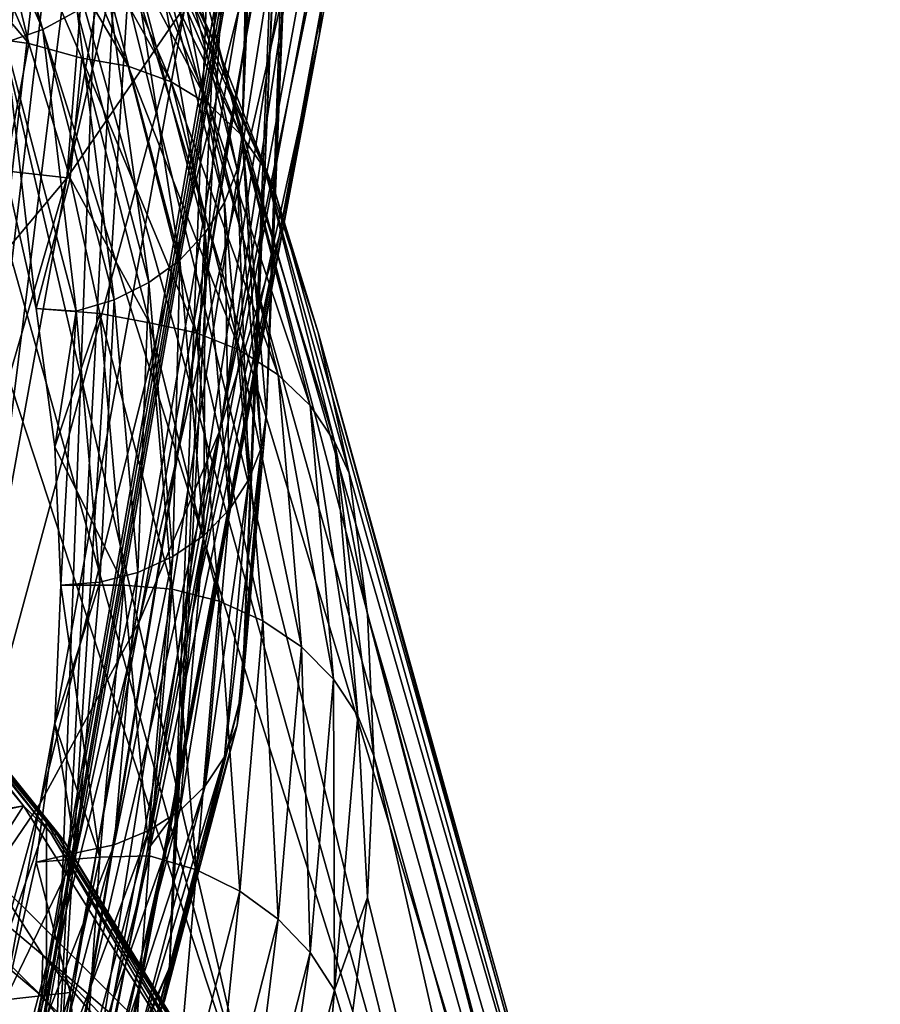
# Model space of a CAD drawing. Header units: metres. Extents: x -109 to 109, y -78 to 121.
# Tile 870 of 1056: x 23.86 to 27.2, y -34.11 to -30.28. Entities that reach past the tile are written whole.
import ezdxf

# ---------------------------------------------------------------- set-up
doc = ezdxf.new("R2010")
doc.units = ezdxf.units.M
doc.layers.add('solid_508554_SW0001', color=7, linetype='CONTINUOUS')

msp = doc.modelspace()

# ---------------------------------------------------------------- linework, layer by layer
at = {"layer": 'solid_508554_SW0001'}
for points in [[(24.4401, -29.652586, 22.096052), (24.722691, -30.725834, 20.237133), (25.11656, -13.586011, 12.705384)], [(24.722691, -30.725834, 20.237133), (25.275642, -14.133128, 11.757749), (25.11656, -13.586011, 12.705384)], [(26.034615, -14.003285, -39.017101), (26.350637, -20.309454, -35.408157), (22.574038, -41.892826, -72.791649)], [(25.359713, -18.130026, -45.681774), (26.034615, -14.003285, -39.017101), (22.574038, -41.892826, -72.791649)], [(24.722691, -30.725834, 20.237133), (25.387075, -14.683183, 10.805027), (25.275642, -14.133128, 11.757749)], [(24.722691, -30.725834, 20.237133), (24.817127, -31.807312, 18.36396), (25.387075, -14.683183, 10.805027)], [(24.817127, -31.807312, 18.36396), (25.450649, -15.235137, 9.849014), (25.387075, -14.683183, 10.805027)], [(24.817127, -31.807312, 18.36396), (25.466246, -15.787951, 8.891513), (25.450649, -15.235137, 9.849014)], [(24.722691, -32.88879, 16.490786), (25.433834, -16.340582, 7.934327), (25.466246, -15.787951, 8.891513)], [(24.817127, -31.807312, 18.36396), (24.722691, -32.88879, 16.490786), (25.466246, -15.787951, 8.891513)], [(24.722691, -32.88879, 16.490786), (25.353474, -16.891989, 6.979262), (25.433834, -16.340582, 7.934327)], [(24.4401, -33.962036, 14.631867), (25.225319, -17.441132, 6.028118), (25.353474, -16.891989, 6.979262)], [(24.722691, -32.88879, 16.490786), (24.4401, -33.962036, 14.631867), (25.353474, -16.891989, 6.979262)], [(24.4401, -33.962036, 14.631867), (25.049612, -17.986977, 5.082688), (25.225319, -17.441132, 6.028118)], [(23.971504, -35.018883, 12.801353), (24.826679, -18.528492, 4.144754), (25.049612, -17.986977, 5.082688)], [(24.4401, -33.962036, 14.631867), (23.971504, -35.018883, 12.801353), (25.049612, -17.986977, 5.082688)], [(25.069523, -19.934422, -48.545631), (25.359713, -18.130026, -45.681774), (22.574038, -41.892826, -72.791649)], [(23.971504, -35.018883, 12.801353), (24.556946, -19.064661, 3.216084), (24.826679, -18.528492, 4.144754)], [(23.320473, -36.051289, 11.013173), (24.240917, -19.594469, 2.29843), (24.556946, -19.064661, 3.216084)], [(23.971504, -35.018883, 12.801353), (23.320473, -36.051289, 11.013173), (24.556946, -19.064661, 3.216084)], [(23.320473, -36.051289, 11.013173), (23.87919, -20.116919, 1.393521), (24.240917, -19.594469, 2.29843)], [(24.678173, -22.391121, -52.406452), (25.069523, -19.934422, -48.545631), (22.574038, -41.892826, -72.791649)], [(22.491957, -37.051395, 9.280937), (23.472448, -20.631023, 0.503063), (23.87919, -20.116919, 1.393521)], [(23.320473, -36.051289, 11.013173), (22.491957, -37.051395, 9.280937), (23.87919, -20.116919, 1.393521)], [(26.353453, -20.411568, -35.349487), (22.574038, -41.892826, -72.791649), (26.350637, -20.309454, -35.408157)], [(22.576853, -41.994938, -72.732979), (22.574038, -41.892826, -72.791649), (26.353453, -20.411568, -35.349487)], [(22.576853, -41.994938, -72.732979), (26.353453, -20.411568, -35.349487), (26.351662, -20.513498, -35.290455)], [(22.575062, -42.096867, -72.67395), (26.351662, -20.513498, -35.290455), (22.842361, -41.282574, -69.120392)], [(22.576853, -41.994938, -72.732979), (26.351662, -20.513498, -35.290455), (22.575062, -42.096867, -72.67395)], [(26.351662, -20.513498, -35.290455), (23.401325, -38.454956, -63.120598), (22.842361, -41.282574, -69.120392)], [(26.351662, -20.513498, -35.290455), (23.42872, -38.314941, -62.828339), (23.401325, -38.454956, -63.120598)], [(26.351662, -20.513498, -35.290455), (23.962873, -35.558865, -57.163509), (23.42872, -38.314941, -62.828339)], [(26.351662, -20.513498, -35.290455), (24.35491, -33.504711, -53.04575), (23.962873, -35.558865, -57.163509)], [(26.351662, -20.513498, -35.290455), (24.528063, -32.589108, -51.237652), (24.35491, -33.504711, -53.04575)], [(26.351662, -20.513498, -35.290455), (25.096163, -29.549688, -45.350449), (24.528063, -32.589108, -51.237652)], [(23.973455, -26.870588, -59.355465), (24.678173, -22.391121, -52.406452), (22.574038, -41.892826, -72.791649)], [(23.939594, -27.087336, -59.689262), (23.973455, -26.870588, -59.355465), (22.574038, -41.892826, -72.791649)], [(23.314987, -31.105585, -65.84549), (23.939594, -27.087336, -59.689262), (22.574038, -41.892826, -72.791649)], [(23.138371, -29.928694, -66.974228), (23.939594, -27.087336, -59.689262), (23.314987, -31.105585, -65.84549)], [(25.592659, -27.232338, -39.063343), (24.866087, -31.119444, -44.505871), (25.021303, -30.339821, -44.927013)], [(25.592659, -27.232338, -39.063343), (25.436903, -28.013592, -38.62804), (24.866087, -31.119444, -44.505871)], [(25.592659, -27.232338, -39.063343), (25.021303, -30.339821, -44.927013), (25.096163, -29.549688, -45.350449)], [(22.382919, -27.313812, 29.223984), (23.749224, -33.607574, 34.72287), (24.788795, -34.638508, 32.937241)], [(22.869862, -27.807522, 28.368853), (22.382919, -27.313812, 29.223984), (24.788795, -34.638508, 32.937241)], [(24.040916, -30.892353, -36.950817), (24.868958, -27.345947, -31.291237), (24.577339, -27.744432, -31.041327)], [(24.501303, -30.221659, -37.353619), (24.868958, -27.345947, -31.291237), (24.040916, -30.892353, -36.950817)], [(24.040916, -30.892353, -36.950817), (24.577339, -27.744432, -31.041327), (24.26067, -28.127317, -30.797588)], [(23.313267, -28.31138, 27.496143), (22.869862, -27.807522, 28.368853), (24.788795, -34.638508, 32.937241)], [(25.436903, -28.013592, -38.62804), (24.632421, -31.881018, -44.087982), (24.866087, -31.119444, -44.505871)], [(25.436903, -28.013592, -38.62804), (25.201941, -28.776405, -38.195633), (24.632421, -31.881018, -44.087982)], [(23.512548, -31.521379, -36.564434), (24.26067, -28.127317, -30.797588), (23.919905, -28.493443, -30.56076)], [(24.040916, -30.892353, -36.950817), (24.26067, -28.127317, -30.797588), (23.512548, -31.521379, -36.564434)], [(23.313267, -28.31138, 27.496143), (24.788795, -34.638508, 32.937241), (25.649763, -35.709808, 31.081692)], [(23.712296, -28.824432, 26.607513), (23.313267, -28.31138, 27.496143), (25.649763, -35.709808, 31.081692)], [(23.512548, -31.521379, -36.564434), (23.919905, -28.493443, -30.56076), (23.556004, -28.841656, -30.331575)], [(25.201941, -28.776405, -38.195633), (24.32198, -32.618286, -43.676758), (24.632421, -31.881018, -44.087982)], [(25.201941, -28.776405, -38.195633), (24.889454, -29.514496, -37.769653), (24.32198, -32.618286, -43.676758)], [(24.066187, -29.345697, 25.704657), (23.712296, -28.824432, 26.607513), (25.649763, -35.709808, 31.081692)], [(23.48802, -29.278955, 24.171431), (23.947165, -30.314487, 22.377836), (23.619602, -29.200043, 24.166584)], [(23.947165, -30.314487, 22.377836), (24.081318, -30.241377, 22.36294), (23.619602, -29.200043, 24.166584)], [(23.48802, -29.278955, 24.171431), (23.802172, -30.364893, 22.377417), (23.947165, -30.314487, 22.377836)], [(23.43471, -29.335609, 24.189234), (23.893053, -30.369141, 22.399103), (23.415443, -29.803749, 23.378393)], [(23.661446, -29.41102, 24.094524), (23.893053, -30.369141, 22.399103), (23.43471, -29.335609, 24.189234)], [(24.066187, -29.345697, 25.704657), (25.649763, -35.709808, 31.081692), (26.325924, -36.813759, 29.169596)], [(24.374268, -29.874184, 24.789289), (24.066187, -29.345697, 25.704657), (26.325924, -36.813759, 29.169596)], [(24.09869, -30.425432, 22.337511), (23.893053, -30.369141, 22.399103), (23.661446, -29.41102, 24.094524)], [(23.661446, -29.41102, 24.094524), (23.838465, -29.434423, 24.161261), (24.278982, -30.456427, 22.391102)], [(24.09869, -30.425432, 22.337511), (23.661446, -29.41102, 24.094524), (24.278982, -30.456427, 22.391102)], [(23.838465, -29.434423, 24.161261), (24.00242, -29.488747, 24.241919), (24.445967, -30.517778, 22.459585)], [(24.278982, -30.456427, 22.391102), (23.838465, -29.434423, 24.161261), (24.445967, -30.517778, 22.459585)], [(24.889454, -29.514496, -37.769653), (23.936607, -33.325069, -43.275593), (24.32198, -32.618286, -43.676758)], [(24.889454, -29.514496, -37.769653), (24.501303, -30.221659, -37.353619), (23.936607, -33.325069, -43.275593)], [(24.00242, -29.488747, 24.241919), (24.14735, -29.572012, 24.333567), (24.593576, -30.607258, 22.540472)], [(24.445967, -30.517778, 22.459585), (24.00242, -29.488747, 24.241919), (24.593576, -30.607258, 22.540472)], [(25.021303, -30.339821, -44.927013), (24.528063, -32.589108, -51.237652), (25.096163, -29.549688, -45.350449)], [(24.14735, -29.572012, 24.333567), (24.267992, -29.681196, 24.432877), (24.716446, -30.721613, 22.630821)], [(24.593576, -30.607258, 22.540472), (24.14735, -29.572012, 24.333567), (24.716446, -30.721613, 22.630821)], [(24.420387, -29.785995, 22.169062), (24.702751, -30.858377, 20.311644), (24.4401, -29.652586, 22.096052)], [(24.702751, -30.858377, 20.311644), (24.722691, -30.725834, 20.237133), (24.4401, -29.652586, 22.096052)], [(24.267992, -29.681196, 24.432877), (24.359959, -29.81233, 24.536238), (24.810112, -30.856689, 22.727354)], [(24.716446, -30.721613, 22.630821), (24.267992, -29.681196, 24.432877), (24.810112, -30.856689, 22.727354)], [(24.372406, -29.916292, 22.23452), (24.654215, -30.986567, 20.380751), (24.420387, -29.785995, 22.169062)], [(24.654215, -30.986567, 20.380751), (24.702751, -30.858377, 20.311644), (24.420387, -29.785995, 22.169062)], [(23.893053, -30.369141, 22.399103), (23.631641, -30.331703, 22.463949), (23.415443, -29.803749, 23.378393)], [(24.359959, -29.81233, 24.536238), (24.374268, -29.874184, 24.789289), (24.63595, -30.408888, 23.863155)], [(24.359959, -29.81233, 24.536238), (24.63595, -30.408888, 23.863155), (24.850735, -30.94879, 22.928019)], [(24.810112, -30.856689, 22.727354), (24.359959, -29.81233, 24.536238), (24.850735, -30.94879, 22.928019)], [(24.63595, -30.408888, 23.863155), (24.374268, -29.874184, 24.789289), (26.325924, -36.813759, 29.169596)], [(24.297926, -30.038546, 22.289938), (24.578873, -31.105549, 20.441833), (24.372406, -29.916292, 22.23452)], [(24.578873, -31.105549, 20.441833), (24.654215, -30.986567, 20.380751), (24.372406, -29.916292, 22.23452)], [(24.199692, -30.148252, 22.333277), (24.479504, -31.210943, 20.492645), (24.297926, -30.038546, 22.289938)], [(24.479504, -31.210943, 20.492645), (24.578873, -31.105549, 20.441833), (24.297926, -30.038546, 22.289938)], [(24.081318, -30.241377, 22.36294), (24.35976, -31.298868, 20.531311), (24.199692, -30.148252, 22.333277)], [(24.35976, -31.298868, 20.531311), (24.479504, -31.210943, 20.492645), (24.199692, -30.148252, 22.333277)], [(24.501303, -30.221659, -37.353619), (23.4797, -33.995831, -42.88765), (23.936607, -33.325069, -43.275593)], [(24.501303, -30.221659, -37.353619), (24.040916, -30.892353, -36.950817), (23.4797, -33.995831, -42.88765)], [(23.947165, -30.314487, 22.377836), (24.224056, -31.366087, 20.556412), (24.081318, -30.241377, 22.36294)], [(24.224056, -31.366087, 20.556412), (24.35976, -31.298868, 20.531311), (24.081318, -30.241377, 22.36294)], [(23.947165, -30.314487, 22.377836), (23.802172, -30.364893, 22.377417), (24.077387, -31.410126, 20.56702)], [(23.947165, -30.314487, 22.377836), (24.077387, -31.410126, 20.56702), (24.224056, -31.366087, 20.556412)], [(23.893053, -30.369141, 22.399103), (23.800249, -30.863976, 21.542027), (23.631641, -30.331703, 22.463949)], [(23.800249, -30.863976, 21.542027), (23.920925, -31.399494, 20.614481), (23.802172, -30.364893, 22.377417)], [(23.920925, -31.399494, 20.614481), (24.077387, -31.410126, 20.56702), (23.802172, -30.364893, 22.377417)], [(25.021303, -30.339821, -44.927013), (24.299519, -34.146709, -50.425049), (24.453371, -33.373016, -50.83004)], [(25.021303, -30.339821, -44.927013), (24.866087, -31.119444, -44.505871), (24.299519, -34.146709, -50.425049)], [(25.021303, -30.339821, -44.927013), (24.453371, -33.373016, -50.83004), (24.528063, -32.589108, -51.237652)], [(23.893053, -30.369141, 22.399103), (24.054205, -30.892611, 21.492428), (23.800249, -30.863976, 21.542027)], [(24.09869, -30.425432, 22.337511), (24.054205, -30.892611, 21.492428), (23.893053, -30.369141, 22.399103)], [(24.362305, -31.454731, 20.554712), (24.054205, -30.892611, 21.492428), (24.09869, -30.425432, 22.337511)], [(24.09869, -30.425432, 22.337511), (24.278982, -30.456427, 22.391102), (24.544567, -31.493425, 20.594965)], [(24.362305, -31.454731, 20.554712), (24.09869, -30.425432, 22.337511), (24.544567, -31.493425, 20.594965)], [(24.63595, -30.408888, 23.863155), (26.325924, -36.813759, 29.169596), (26.812405, -37.942402, 27.214727)], [(24.850735, -30.94879, 22.928019), (24.63595, -30.408888, 23.863155), (26.812405, -37.942402, 27.214727)], [(24.278982, -30.456427, 22.391102), (24.445967, -30.517778, 22.459585), (24.713379, -31.561909, 20.651094)], [(24.544567, -31.493425, 20.594965), (24.278982, -30.456427, 22.391102), (24.713379, -31.561909, 20.651094)], [(24.445967, -30.517778, 22.459585), (24.593576, -30.607258, 22.540472), (24.862602, -31.657694, 20.721062)], [(24.713379, -31.561909, 20.651094), (24.445967, -30.517778, 22.459585), (24.862602, -31.657694, 20.721062)], [(24.593576, -30.607258, 22.540472), (24.716446, -30.721613, 22.630821), (24.986818, -31.777298, 20.802322)], [(24.862602, -31.657694, 20.721062), (24.593576, -30.607258, 22.540472), (24.986818, -31.777298, 20.802322)], [(24.702751, -30.858377, 20.311644), (24.797112, -31.938984, 18.43998), (24.722691, -30.725834, 20.237133)], [(24.716446, -30.721613, 22.630821), (24.810112, -30.856689, 22.727354), (25.081509, -31.916376, 20.891926)], [(24.986818, -31.777298, 20.802322), (24.716446, -30.721613, 22.630821), (25.081509, -31.916376, 20.891926)], [(24.797112, -31.938984, 18.43998), (24.817127, -31.807312, 18.36396), (24.722691, -30.725834, 20.237133)], [(24.054205, -30.892611, 21.492428), (23.920925, -31.399494, 20.614481), (23.800249, -30.863976, 21.542027)], [(24.654215, -30.986567, 20.380751), (24.748388, -32.065048, 18.512764), (24.702751, -30.858377, 20.311644)], [(24.748388, -32.065048, 18.512764), (24.797112, -31.938984, 18.43998), (24.702751, -30.858377, 20.311644)], [(24.810112, -30.856689, 22.727354), (24.850735, -30.94879, 22.928019), (25.018217, -31.492861, 21.985659)], [(24.810112, -30.856689, 22.727354), (25.018217, -31.492861, 21.985659), (25.138075, -32.04007, 21.037868)], [(25.081509, -31.916376, 20.891926), (24.810112, -30.856689, 22.727354), (25.138075, -32.04007, 21.037868)], [(24.040916, -30.892353, -36.950817), (22.955465, -34.625378, -42.515991), (23.4797, -33.995831, -42.88765)], [(24.040916, -30.892353, -36.950817), (23.512548, -31.521379, -36.564434), (22.955465, -34.625378, -42.515991)], [(24.054205, -30.892611, 21.492428), (24.169508, -31.419115, 20.580496), (23.920925, -31.399494, 20.614481)], [(24.362305, -31.454731, 20.554712), (24.169508, -31.419115, 20.580496), (24.054205, -30.892611, 21.492428)], [(25.018217, -31.492861, 21.985659), (24.850735, -30.94879, 22.928019), (26.812405, -37.942402, 27.214727)], [(24.578873, -31.105549, 20.441833), (24.67276, -32.180737, 18.579556), (24.654215, -30.986567, 20.380751)], [(24.67276, -32.180737, 18.579556), (24.748388, -32.065048, 18.512764), (24.654215, -30.986567, 20.380751)], [(24.866087, -31.119444, -44.505871), (24.068382, -34.902828, -50.023659), (24.299519, -34.146709, -50.425049)], [(24.866087, -31.119444, -44.505871), (24.632421, -31.881018, -44.087982), (24.068382, -34.902828, -50.023659)], [(24.479504, -31.210943, 20.492645), (24.573011, -32.281784, 18.637896), (24.578873, -31.105549, 20.441833)], [(24.573011, -32.281784, 18.637896), (24.67276, -32.180737, 18.579556), (24.578873, -31.105549, 20.441833)], [(24.35976, -31.298868, 20.531311), (24.45281, -32.364471, 18.685635), (24.479504, -31.210943, 20.492645)], [(24.45281, -32.364471, 18.685635), (24.573011, -32.281784, 18.637896), (24.479504, -31.210943, 20.492645)], [(24.224056, -31.366087, 20.556412), (24.316589, -32.425755, 18.721018), (24.35976, -31.298868, 20.531311)], [(24.316589, -32.425755, 18.721018), (24.45281, -32.364471, 18.685635), (24.35976, -31.298868, 20.531311)], [(23.920925, -31.399494, 20.614481), (23.993429, -31.937181, 19.68318), (24.077387, -31.410126, 20.56702)], [(24.169508, -31.419115, 20.580496), (23.993429, -31.937181, 19.68318), (23.920925, -31.399494, 20.614481)], [(24.224056, -31.366087, 20.556412), (24.077387, -31.410126, 20.56702), (24.169357, -32.463375, 18.742739)], [(24.224056, -31.366087, 20.556412), (24.169357, -32.463375, 18.742739), (24.316589, -32.425755, 18.721018)], [(23.993429, -31.937181, 19.68318), (24.017612, -32.475952, 18.75), (24.077387, -31.410126, 20.56702)], [(24.169508, -31.419115, 20.580496), (24.261753, -32.475952, 18.75), (23.993429, -31.937181, 19.68318)], [(24.017612, -32.475952, 18.75), (24.169357, -32.463375, 18.742739), (24.077387, -31.410126, 20.56702)], [(24.450386, -32.491501, 18.758976), (24.261753, -32.475952, 18.75), (24.169508, -31.419115, 20.580496)], [(24.362305, -31.454731, 20.554712), (24.450386, -32.491501, 18.758976), (24.169508, -31.419115, 20.580496)], [(24.362305, -31.454731, 20.554712), (24.63331, -32.537952, 18.785795), (24.450386, -32.491501, 18.758976)], [(24.362305, -31.454731, 20.554712), (24.544567, -31.493425, 20.594965), (24.63331, -32.537952, 18.785795)], [(24.544567, -31.493425, 20.594965), (24.802731, -32.613617, 18.829481), (24.63331, -32.537952, 18.785795)], [(24.544567, -31.493425, 20.594965), (24.713379, -31.561909, 20.651094), (24.802731, -32.613617, 18.829481)], [(25.018217, -31.492861, 21.985659), (26.812405, -37.942402, 27.214727), (27.105703, -39.087608, 25.231173)], [(25.138075, -32.04007, 21.037868), (25.018217, -31.492861, 21.985659), (27.105703, -39.087608, 25.231173)], [(24.713379, -31.561909, 20.651094), (24.952494, -32.715752, 18.888449), (24.802731, -32.613617, 18.829481)], [(24.713379, -31.561909, 20.651094), (24.862602, -31.657694, 20.721062), (24.952494, -32.715752, 18.888449)], [(24.862602, -31.657694, 20.721062), (25.077158, -32.840645, 18.960554), (24.952494, -32.715752, 18.888449)], [(24.862602, -31.657694, 20.721062), (24.986818, -31.777298, 20.802322), (25.077158, -32.840645, 18.960554)], [(24.986818, -31.777298, 20.802322), (25.172192, -32.983749, 19.043177), (25.077158, -32.840645, 18.960554)], [(24.986818, -31.777298, 20.802322), (25.081509, -31.916376, 20.891926), (25.172192, -32.983749, 19.043177)], [(24.702751, -33.019588, 16.568317), (24.722691, -32.88879, 16.490786), (24.817127, -31.807312, 18.36396)], [(24.797112, -31.938984, 18.43998), (24.702751, -33.019588, 16.568317), (24.817127, -31.807312, 18.36396)], [(24.632421, -31.881018, -44.087982), (23.761612, -35.635166, -49.629143), (24.068382, -34.902828, -50.023659)], [(24.632421, -31.881018, -44.087982), (24.32198, -32.618286, -43.676758), (23.761612, -35.635166, -49.629143)], [(25.081509, -31.916376, 20.891926), (25.210081, -32.589367, 20.086452), (25.234098, -33.139713, 19.133223)], [(25.081509, -31.916376, 20.891926), (25.234098, -33.139713, 19.133223), (25.172192, -32.983749, 19.043177)], [(25.081509, -31.916376, 20.891926), (25.138075, -32.04007, 21.037868), (25.210081, -32.589367, 20.086452)], [(24.261753, -32.475952, 18.75), (24.017612, -32.475952, 18.75), (23.993429, -31.937181, 19.68318)], [(24.654215, -33.143532, 16.644779), (24.702751, -33.019588, 16.568317), (24.797112, -31.938984, 18.43998)], [(24.748388, -32.065048, 18.512764), (24.654215, -33.143532, 16.644779), (24.797112, -31.938984, 18.43998)], [(25.210081, -32.589367, 20.086452), (25.138075, -32.04007, 21.037868), (27.105703, -39.087608, 25.231173)], [(24.578873, -33.25592, 16.717279), (24.654215, -33.143532, 16.644779), (24.748388, -32.065048, 18.512764)], [(24.67276, -32.180737, 18.579556), (24.578873, -33.25592, 16.717279), (24.748388, -32.065048, 18.512764)], [(24.479504, -33.352623, 16.783148), (24.578873, -33.25592, 16.717279), (24.67276, -32.180737, 18.579556)], [(24.573011, -32.281784, 18.637896), (24.479504, -33.352623, 16.783148), (24.67276, -32.180737, 18.579556)], [(22.386982, -33.598427, 28.805817), (23.872026, -33.333721, 29.264299), (23.02492, -32.309898, 31.037615)], [(23.173281, -32.438828, 30.824034), (23.02492, -32.309898, 31.037615), (23.872026, -33.333721, 29.264299)], [(24.35976, -33.430073, 16.83996), (24.479504, -33.352623, 16.783148), (24.573011, -32.281784, 18.637896)], [(24.45281, -32.364471, 18.685635), (24.35976, -33.430073, 16.83996), (24.573011, -32.281784, 18.637896)], [(23.110842, -32.370319, 31.132963), (23.962154, -33.397942, 29.353069), (23.110842, -35.834419, 33.132965)], [(23.231867, -32.481213, 30.879086), (23.962154, -33.397942, 29.353069), (23.110842, -32.370319, 31.132963)], [(24.224056, -33.485416, 16.885624), (24.35976, -33.430073, 16.83996), (24.45281, -32.364471, 18.685635)], [(24.316589, -32.425755, 18.721018), (24.224056, -33.485416, 16.885624), (24.45281, -32.364471, 18.685635)], [(24.316589, -32.425755, 18.721018), (24.169357, -32.463375, 18.742739), (24.077387, -33.516624, 16.918457)], [(24.316589, -32.425755, 18.721018), (24.077387, -33.516624, 16.918457), (24.224056, -33.485416, 16.885624)], [(23.173281, -32.438828, 30.824034), (23.872026, -33.333721, 29.264299), (23.97814, -33.440311, 29.089413)], [(23.173281, -32.438828, 30.824034), (23.97814, -33.440311, 29.089413), (23.198717, -32.445374, 30.841091)], [(23.198717, -32.445374, 30.841091), (24.004459, -33.447956, 29.104565), (23.218906, -32.459976, 30.860062)], [(23.97814, -33.440311, 29.089413), (24.004459, -33.447956, 29.104565), (23.198717, -32.445374, 30.841091)], [(23.218906, -32.459976, 30.860062), (24.025351, -33.463432, 29.122025), (23.231867, -32.481213, 30.879086)], [(24.004459, -33.447956, 29.104565), (24.025351, -33.463432, 29.122025), (23.218906, -32.459976, 30.860062)], [(23.993429, -33.014725, 17.81682), (24.077387, -33.516624, 16.918457), (24.169357, -32.463375, 18.742739)], [(24.017612, -32.475952, 18.75), (23.993429, -33.014725, 17.81682), (24.169357, -32.463375, 18.742739)], [(23.231867, -32.481213, 30.879086), (24.038759, -33.485229, 29.140079), (23.962154, -33.397942, 29.353069)], [(24.025351, -33.463432, 29.122025), (24.038759, -33.485229, 29.140079), (23.231867, -32.481213, 30.879086)], [(24.169508, -33.532787, 16.919512), (23.993429, -33.014725, 17.81682), (24.017612, -32.475952, 18.75)], [(24.169508, -33.532787, 16.919512), (24.017612, -32.475952, 18.75), (24.261753, -32.475952, 18.75)], [(24.362305, -33.528267, 16.96324), (24.169508, -33.532787, 16.919512), (24.261753, -32.475952, 18.75)], [(24.362305, -33.528267, 16.96324), (24.261753, -32.475952, 18.75), (24.450386, -32.491501, 18.758976)], [(24.362305, -33.528267, 16.96324), (24.450386, -32.491501, 18.758976), (24.544567, -33.582478, 16.976624)], [(24.450386, -32.491501, 18.758976), (24.63331, -32.537952, 18.785795), (24.544567, -33.582478, 16.976624)], [(24.544567, -33.582478, 16.976624), (24.63331, -32.537952, 18.785795), (24.713379, -33.665329, 17.007868)], [(24.63331, -32.537952, 18.785795), (24.802731, -32.613617, 18.829481), (24.713379, -33.665329, 17.007868)], [(24.32198, -32.618286, -43.676758), (23.381029, -36.337601, -49.244751), (23.761612, -35.635166, -49.629143)], [(24.32198, -32.618286, -43.676758), (23.936607, -33.325069, -43.275593), (23.381029, -36.337601, -49.244751)], [(24.453371, -33.373016, -50.83004), (24.35491, -33.504711, -53.04575), (24.528063, -32.589108, -51.237652)], [(24.713379, -33.665329, 17.007868), (24.802731, -32.613617, 18.829481), (24.862602, -33.773811, 17.055836)], [(24.802731, -32.613617, 18.829481), (24.952494, -32.715752, 18.888449), (24.862602, -33.773811, 17.055836)], [(25.210081, -32.589367, 20.086452), (27.203705, -40.241123, 23.233223), (25.234098, -33.139713, 19.133223)], [(25.210081, -32.589367, 20.086452), (27.105703, -39.087608, 25.231173), (27.203705, -40.241123, 23.233223)], [(24.862602, -33.773811, 17.055836), (24.952494, -32.715752, 18.888449), (24.986818, -33.903988, 17.118786)], [(24.952494, -32.715752, 18.888449), (25.077158, -32.840645, 18.960554), (24.986818, -33.903988, 17.118786)], [(24.986818, -33.903988, 17.118786), (25.077158, -32.840645, 18.960554), (25.081509, -34.051125, 17.194429)], [(25.077158, -32.840645, 18.960554), (25.172192, -32.983749, 19.043177), (25.081509, -34.051125, 17.194429)], [(24.420387, -34.091969, 14.710898), (24.4401, -33.962036, 14.631867), (24.722691, -32.88879, 16.490786)], [(24.702751, -33.019588, 16.568317), (24.420387, -34.091969, 14.710898), (24.722691, -32.88879, 16.490786)], [(22.795845, -32.947826, 36.219704), (22.790722, -33.105804, 36.307045), (23.94248, -34.072254, 34.633106)], [(23.947863, -33.914494, 34.545387), (23.749224, -33.607574, 34.72287), (22.795845, -32.947826, 36.219704)], [(23.947863, -33.914494, 34.545387), (22.795845, -32.947826, 36.219704), (23.94248, -34.072254, 34.633106)], [(25.081509, -34.051125, 17.194429), (25.172192, -32.983749, 19.043177), (25.210081, -33.690063, 18.179995)], [(25.172192, -32.983749, 19.043177), (25.234098, -33.139713, 19.133223), (25.210081, -33.690063, 18.179995)], [(23.993429, -33.014725, 17.81682), (23.920925, -33.55241, 16.885519), (24.077387, -33.516624, 16.918457)], [(24.169508, -33.532787, 16.919512), (23.920925, -33.55241, 16.885519), (23.993429, -33.014725, 17.81682)], [(24.372406, -34.213806, 14.79101), (24.420387, -34.091969, 14.710898), (24.702751, -33.019588, 16.568317)], [(24.654215, -33.143532, 16.644779), (24.372406, -34.213806, 14.79101), (24.702751, -33.019588, 16.568317)], [(22.790722, -33.105804, 36.307045), (22.758509, -33.269127, 36.377041), (23.90864, -34.234211, 34.705467)], [(23.94248, -34.072254, 34.633106), (22.790722, -33.105804, 36.307045), (23.90864, -34.234211, 34.705467)], [(24.297926, -34.322926, 14.869175), (24.372406, -34.213806, 14.79101), (24.654215, -33.143532, 16.644779)], [(24.578873, -33.25592, 16.717279), (24.297926, -34.322926, 14.869175), (24.654215, -33.143532, 16.644779)], [(25.210081, -33.690063, 18.179995), (25.234098, -33.139713, 19.133223), (27.105703, -41.394638, 21.235273)], [(25.234098, -33.139713, 19.133223), (27.203705, -40.241123, 23.233223), (27.105703, -41.394638, 21.235273)], [(23.90864, -34.234211, 34.705467), (22.758509, -33.269127, 36.377041), (23.847441, -34.395088, 34.760105)], [(24.199692, -34.415314, 14.942514), (24.297926, -34.322926, 14.869175), (24.578873, -33.25592, 16.717279)], [(24.479504, -33.352623, 16.783148), (24.199692, -34.415314, 14.942514), (24.578873, -33.25592, 16.717279)], [(22.386982, -33.598427, 28.805817), (22.422373, -33.617962, 28.771984), (23.872026, -33.333721, 29.264299)], [(22.422373, -33.617962, 28.771984), (22.445959, -33.640934, 28.732195), (23.872026, -33.333721, 29.264299)], [(22.445959, -33.640934, 28.732195), (23.054293, -34.617516, 27.040705), (23.872026, -33.333721, 29.264299)], [(23.936607, -33.325069, -43.275593), (22.929976, -37.004639, -48.873512), (23.381029, -36.337601, -49.244751)], [(23.936607, -33.325069, -43.275593), (23.4797, -33.995831, -42.88765), (22.929976, -37.004639, -48.873512)], [(23.054293, -34.617516, 27.040705), (24.537683, -34.391026, 27.432999), (23.872026, -33.333721, 29.264299)], [(23.97814, -33.440311, 29.089413), (23.872026, -33.333721, 29.264299), (24.537683, -34.391026, 27.432999)], [(24.081318, -34.487564, 15.00833), (24.199692, -34.415314, 14.942514), (24.479504, -33.352623, 16.783148)], [(24.35976, -33.430073, 16.83996), (24.081318, -34.487564, 15.00833), (24.479504, -33.352623, 16.783148)], [(24.453371, -33.373016, -50.83004), (23.737288, -37.094727, -56.384743), (23.888943, -36.331284, -56.771751)], [(24.453371, -33.373016, -50.83004), (24.299519, -34.146709, -50.425049), (23.737288, -37.094727, -56.384743)], [(24.453371, -33.373016, -50.83004), (23.888943, -36.331284, -56.771751), (23.962873, -35.558865, -57.163509)], [(24.453371, -33.373016, -50.83004), (23.962873, -35.558865, -57.163509), (24.35491, -33.504711, -53.04575)], [(23.962154, -33.397942, 29.353069), (23.962152, -36.862041, 31.353073), (23.110842, -35.834419, 33.132965)], [(23.962154, -33.397942, 29.353069), (24.631104, -34.458755, 27.515688), (23.962152, -36.862041, 31.353073)], [(24.038759, -33.485229, 29.140079), (24.631104, -34.458755, 27.515688), (23.962154, -33.397942, 29.353069)], [(23.947165, -34.537018, 15.064198), (24.081318, -34.487564, 15.00833), (24.35976, -33.430073, 16.83996)], [(24.224056, -33.485416, 16.885624), (23.947165, -34.537018, 15.064198), (24.35976, -33.430073, 16.83996)], [(23.97814, -33.440311, 29.089413), (24.537683, -34.391026, 27.432999), (24.610235, -34.472317, 27.301929)], [(23.97814, -33.440311, 29.089413), (24.610235, -34.472317, 27.301929), (24.004459, -33.447956, 29.104565)], [(24.004459, -33.447956, 29.104565), (24.637249, -34.481091, 27.315119), (24.025351, -33.463432, 29.122025)], [(24.610235, -34.472317, 27.301929), (24.637249, -34.481091, 27.315119), (24.004459, -33.447956, 29.104565)], [(24.025351, -33.463432, 29.122025), (24.658689, -34.497471, 27.33102), (24.038759, -33.485229, 29.140079)], [(24.637249, -34.481091, 27.315119), (24.658689, -34.497471, 27.33102), (24.025351, -33.463432, 29.122025)], [(24.224056, -33.485416, 16.885624), (24.077387, -33.516624, 16.918457), (23.802172, -34.561859, 15.10806)], [(24.224056, -33.485416, 16.885624), (23.802172, -34.561859, 15.10806), (23.947165, -34.537018, 15.064198)], [(24.038759, -33.485229, 29.140079), (24.672453, -34.519844, 27.348076), (24.631104, -34.458755, 27.515688)], [(24.658689, -34.497471, 27.33102), (24.672453, -34.519844, 27.348076), (24.038759, -33.485229, 29.140079)], [(23.800249, -34.087929, 15.957973), (23.802172, -34.561859, 15.10806), (24.077387, -33.516624, 16.918457)], [(23.920925, -33.55241, 16.885519), (23.800249, -34.087929, 15.957973), (24.077387, -33.516624, 16.918457)], [(24.169508, -33.532787, 16.919512), (24.054207, -34.059288, 16.00758), (23.920925, -33.55241, 16.885519)], [(24.09869, -34.557568, 15.180442), (24.054207, -34.059288, 16.00758), (24.169508, -33.532787, 16.919512)], [(24.09869, -34.557568, 15.180442), (24.169508, -33.532787, 16.919512), (24.362305, -33.528267, 16.96324)], [(24.09869, -34.557568, 15.180442), (24.362305, -33.528267, 16.96324), (24.278982, -34.619476, 15.180488)], [(24.362305, -33.528267, 16.96324), (24.544567, -33.582478, 16.976624), (24.278982, -34.619476, 15.180488)], [(24.054207, -34.059288, 16.00758), (23.800249, -34.087929, 15.957973), (23.920925, -33.55241, 16.885519)], [(24.278982, -34.619476, 15.180488), (24.544567, -33.582478, 16.976624), (24.445967, -34.709461, 15.199378)], [(24.544567, -33.582478, 16.976624), (24.713379, -33.665329, 17.007868), (24.445967, -34.709461, 15.199378)], [(23.947863, -33.914494, 34.545387), (24.788795, -34.638508, 32.937241), (23.749224, -33.607574, 34.72287)], [(24.445967, -34.709461, 15.199378), (24.713379, -33.665329, 17.007868), (24.593576, -34.824249, 15.236426)], [(24.713379, -33.665329, 17.007868), (24.862602, -33.773811, 17.055836), (24.593576, -34.824249, 15.236426)], [(25.081509, -34.051125, 17.194429), (25.210081, -33.690063, 18.179995), (25.138075, -34.239361, 17.228579)], [(25.138075, -34.239361, 17.228579), (25.210081, -33.690063, 18.179995), (27.105703, -41.394638, 21.235273)], [(24.593576, -34.824249, 15.236426), (24.862602, -33.773811, 17.055836), (24.716446, -34.959675, 15.290286)], [(24.862602, -33.773811, 17.055836), (24.986818, -33.903988, 17.118786), (24.716446, -34.959675, 15.290286)], [(23.947863, -33.914494, 34.545387), (23.94248, -34.072254, 34.633106), (24.930687, -35.082958, 32.882515)], [(24.936293, -34.925426, 32.794403), (24.788795, -34.638508, 32.937241), (23.947863, -33.914494, 34.545387)], [(24.936293, -34.925426, 32.794403), (23.947863, -33.914494, 34.545387), (24.930687, -35.082958, 32.882515)], [(24.716446, -34.959675, 15.290286), (24.986818, -33.903988, 17.118786), (24.810112, -35.110813, 15.359)], [(24.986818, -33.903988, 17.118786), (25.081509, -34.051125, 17.194429), (24.810112, -35.110813, 15.359)], [(23.952169, -35.147964, 12.88186), (23.971504, -35.018883, 12.801353), (24.4401, -33.962036, 14.631867)], [(24.420387, -34.091969, 14.710898), (23.952169, -35.147964, 12.88186), (24.4401, -33.962036, 14.631867)], [(24.054207, -34.059288, 16.00758), (23.893055, -34.58276, 15.100904), (23.800249, -34.087929, 15.957973)], [(24.09869, -34.557568, 15.180442), (23.893055, -34.58276, 15.100904), (24.054207, -34.059288, 16.00758)], [(23.94248, -34.072254, 34.633106), (23.90864, -34.234211, 34.705467), (24.895449, -35.243488, 32.957348)], [(24.930687, -35.082958, 32.882515), (23.94248, -34.072254, 34.633106), (24.895449, -35.243488, 32.957348)], [(24.810112, -35.110813, 15.359), (25.081509, -34.051125, 17.194429), (25.018217, -34.786568, 16.280788)], [(25.081509, -34.051125, 17.194429), (25.138075, -34.239361, 17.228579), (25.018217, -34.786568, 16.280788)], [(23.893055, -34.58276, 15.100904), (23.631641, -34.620201, 15.03605), (23.800249, -34.087929, 15.957973)], [(23.905107, -35.267727, 12.965565), (23.952169, -35.147964, 12.88186), (24.420387, -34.091969, 14.710898)], [(24.372406, -34.213806, 14.79101), (23.905107, -35.267727, 12.965565), (24.420387, -34.091969, 14.710898)]]:
    msp.add_3dface(points, dxfattribs=at)

doc.saveas('drawing.dxf')
